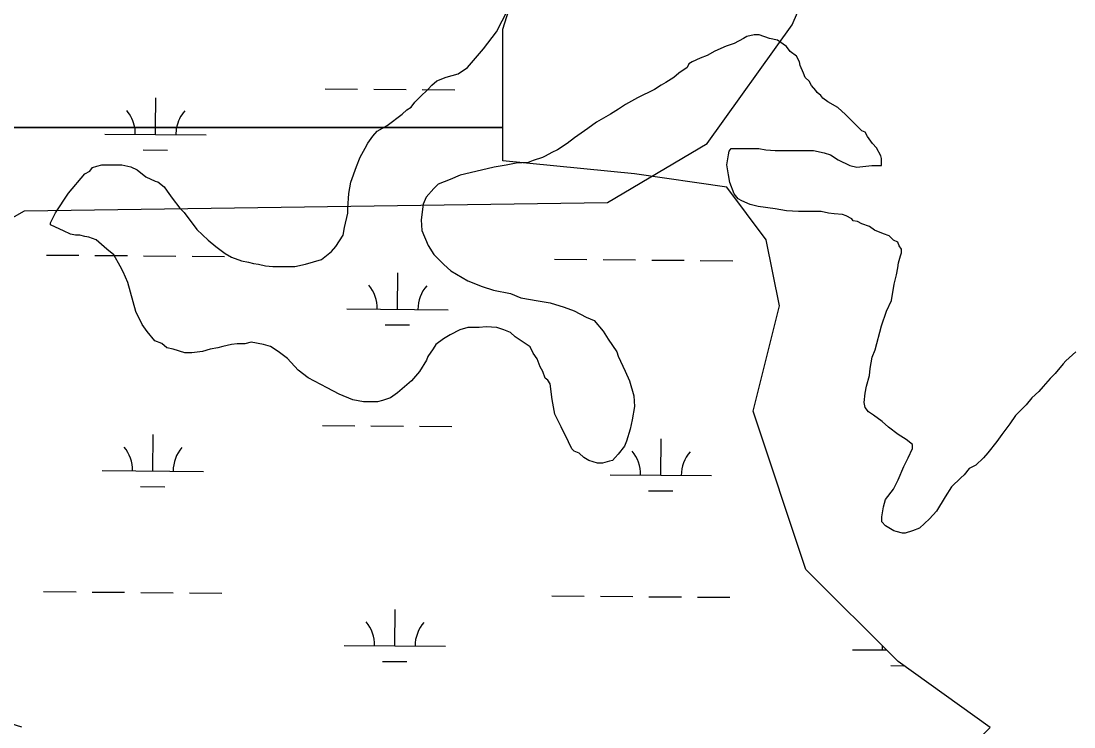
# Model space of a CAD drawing. Extents: x 3271442 to 3309282, y 752266 to 777610.
# Drawn here: x 3304959 to 3305999, y 769057 to 769755 of the extents above; entities that cross this region are included whole.
import ezdxf

# ---------------------------------------------------------------- set-up
doc = ezdxf.new("R2010")
doc.units = 0
for name, color, linetype in [('V-SITE-VEGE', 7, 'Continuous'), ('V-TOPO-SHOR', 7, 'Continuous'), ('V-WETL-SWMP', 7, 'Continuous')]:
    doc.layers.add(name, color=color, linetype=linetype)

msp = doc.modelspace()

# ---------------------------------------------------------------- linework, layer by layer
at = {"layer": 'V-SITE-VEGE'}
for p, q in [((3305428.6, 769743.9), (3305445.4, 769776.9)), ((3305415.9, 769727.1), (3305428.6, 769743.9)), ((3305676, 769739.5), (3305672.5, 769737.4)), ((3305683, 769740.9), (3305676, 769739.5)), ((3305687.9, 769740.9), (3305683, 769740.9)), ((3305698.4, 769737.3), (3305687.9, 769740.9)), ((3305655.6, 769729.7), (3305644.4, 769724.8)), ((3305663.3, 769732.5), (3305655.6, 769729.7)), ((3305672.5, 769737.4), (3305663.3, 769732.5)), ((3305706.1, 769735.9), (3305698.4, 769737.3)), ((3305715.2, 769729.6), (3305706.1, 769735.9)), ((3305718.7, 769724.7), (3305715.2, 769729.6)), ((3305399.8, 769708.9), (3305415.9, 769727.1)), ((3305629.7, 769717.8), (3305622, 769714.3)), ((3305636.7, 769720.6), (3305629.7, 769717.8)), ((3305644.4, 769724.8), (3305636.7, 769720.6)), ((3305725, 769719.8), (3305718.7, 769724.7)), ((3305727.8, 769714.2), (3305725, 769719.8)), ((3305390.7, 769702.6), (3305399.8, 769708.9)), ((3305617.1, 769708.7), (3305608.6, 769703.1)), ((3305618.5, 769712.2), (3305617.1, 769708.7)), ((3305622, 769714.3), (3305618.5, 769712.2)), ((3305728.5, 769710.7), (3305727.8, 769714.2)), ((3305732, 769703), (3305728.5, 769710.7)), ((3305369.6, 769695.6), (3305378.8, 769699.1)), ((3305378.8, 769699.1), (3305390.7, 769702.6)), ((3305603.7, 769698.9), (3305596, 769694)), ((3305608.6, 769703.1), (3305603.7, 769698.9)), ((3305733.4, 769698.8), (3305732, 769703)), ((3305737.6, 769695.3), (3305733.4, 769698.8)), ((3305352.8, 769679.5), (3305361.2, 769687.2)), ((3305361.2, 769687.2), (3305364.7, 769691.4)), ((3305364.7, 769691.4), (3305369.6, 769695.6)), ((3305584.8, 769687), (3305568, 769678.6)), ((3305591.1, 769691.2), (3305584.8, 769687)), ((3305596, 769694), (3305591.1, 769691.2)), ((3305739.7, 769691), (3305737.6, 769695.3)), ((3305743.9, 769686.1), (3305739.7, 769691)), ((3305745.3, 769684), (3305743.9, 769686.1)), ((3305347.9, 769674.6), (3305352.8, 769679.5)), ((3305568, 769678.6), (3305556.1, 769672.3)), ((3305748.8, 769681.2), (3305745.3, 769684)), ((3305750.9, 769678.4), (3305748.8, 769681.2)), ((3305755.8, 769674.9), (3305750.9, 769678.4)), ((3305335.3, 769662.7), (3305340.2, 769666.9)), ((3305340.2, 769666.9), (3305344.4, 769669.7)), ((3305344.4, 769669.7), (3305347.9, 769674.6)), ((3305549, 769667.4), (3305541.3, 769662.5)), ((3305556.1, 769672.3), (3305549, 769667.4)), ((3305765.6, 769669.3), (3305755.8, 769674.9)), ((3305773.3, 769662.3), (3305765.6, 769669.3)), ((3305320.5, 769651.5), (3305335.3, 769662.7)), ((3305527.3, 769654.8), (3305518.9, 769648.5)), ((3305541.3, 769662.5), (3305527.3, 769654.8)), ((3305784.5, 769651), (3305773.3, 769662.3)), ((3305306.5, 769641), (3305310.7, 769645.9)), ((3305310.7, 769645.9), (3305320.5, 769651.5)), ((3305518.9, 769648.5), (3305505.6, 769639.4)), ((3305789.4, 769646.1), (3305784.5, 769651)), ((3305792.9, 769644.7), (3305789.4, 769646.1)), ((3305795, 769640.5), (3305792.9, 769644.7)), ((3305298.8, 769629.1), (3305301.6, 769634)), ((3305301.6, 769634), (3305306.5, 769641)), ((3305505.6, 769639.4), (3305498.5, 769633.8)), ((3305799.9, 769633.5), (3305795, 769640.5)), ((3305293.9, 769620), (3305298.8, 769629.1)), ((3305483.1, 769624.7), (3305476.8, 769621.2)), ((3305488.7, 769627.5), (3305483.1, 769624.7)), ((3305498.5, 769633.8), (3305488.7, 769627.5)), ((3305657.6, 769622.4), (3305658.3, 769625.9)), ((3305658.3, 769625.9), (3305660.4, 769628.7)), ((3305660.4, 769628.7), (3305662.5, 769628.7)), ((3305662.5, 769628.7), (3305687.8, 769628.7)), ((3305687.8, 769628.7), (3305694.8, 769627.3)), ((3305694.8, 769627.3), (3305703.9, 769626.6)), ((3305703.9, 769626.6), (3305741.7, 769626.6)), ((3305741.7, 769626.6), (3305752.2, 769624.4)), ((3305752.2, 769624.4), (3305758.5, 769622.3)), ((3305804.1, 769629.3), (3305799.9, 769633.5)), ((3305808.3, 769621.6), (3305804.1, 769629.3)), ((3305290.4, 769610.9), (3305293.9, 769620)), ((3305448.1, 769614.3), (3305438.2, 769612.2)), ((3305460, 769614.9), (3305448.1, 769614.3)), ((3305464.9, 769617), (3305460, 769614.9)), ((3305474, 769619.8), (3305464.9, 769617)), ((3305476.8, 769621.2), (3305474, 769619.8)), ((3305656.2, 769612.6), (3305657.6, 769622.4)), ((3305758.5, 769622.3), (3305766.2, 769617.4)), ((3305766.2, 769617.4), (3305777.5, 769611.8)), ((3305809, 769618.8), (3305808.3, 769621.6)), ((3305809, 769611.8), (3305809, 769618.8)), ((3305005.8, 769584.6), (3305021.9, 769603.5)), ((3305021.9, 769603.5), (3305026.8, 769606.3)), ((3305026.8, 769606.3), (3305029.6, 769609.8)), ((3305029.6, 769609.8), (3305033.8, 769611.2)), ((3305033.8, 769611.2), (3305038.8, 769612.6)), ((3305038.8, 769612.6), (3305058.4, 769612.6)), ((3305058.4, 769612.6), (3305067.5, 769610.5)), ((3305067.5, 769610.5), (3305073.8, 769607.6)), ((3305073.8, 769607.6), (3305082.2, 769600.6)), ((3305284.7, 769595.5), (3305290.4, 769610.9)), ((3305413.7, 769607.3), (3305392.7, 769602.4)), ((3305426.3, 769610.1), (3305413.7, 769607.3)), ((3305438.2, 769612.2), (3305426.3, 769610.1)), ((3305657.6, 769602.8), (3305656.2, 769612.6)), ((3305659, 769595.1), (3305657.6, 769602.8)), ((3305777.5, 769611.8), (3305784.5, 769610.4)), ((3305784.5, 769610.4), (3305799.2, 769611.8)), ((3305799.2, 769611.8), (3305809, 769611.8)), ((3305082.2, 769600.6), (3305091.3, 769596.4)), ((3305091.3, 769596.4), (3305094.1, 769595.7)), ((3305094.1, 769595.7), (3305100.4, 769590.8)), ((3305282.6, 769584.3), (3305284.7, 769595.5)), ((3305370.9, 769593.3), (3305366.7, 769589.1)), ((3305382.9, 769598.2), (3305370.9, 769593.3)), ((3305392.7, 769602.4), (3305382.9, 769598.2)), ((3305663.2, 769583.9), (3305659, 769595.1)), ((3304993.1, 769565), (3305005.8, 769584.6)), ((3305100.4, 769590.8), (3305103.2, 769586.6)), ((3305103.2, 769586.6), (3305108.1, 769579.6)), ((3305281.9, 769569.6), (3305282.6, 769584.3)), ((3305366.7, 769589.1), (3305359, 769580.7)), ((3305667.4, 769579), (3305663.2, 769583.9)), ((3305108.1, 769579.6), (3305115.8, 769569.8)), ((3305356.2, 769573.7), (3305354.1, 769558.3)), ((3305359, 769580.7), (3305356.2, 769573.7)), ((3305670.9, 769576.9), (3305667.4, 769579)), ((3305679.3, 769573.4), (3305670.9, 769576.9)), ((3305687, 769571.3), (3305679.3, 769573.4)), ((3304988.2, 769555.2), (3304993.1, 769565)), ((3305115.8, 769569.8), (3305120, 769565.5)), ((3305120, 769565.5), (3305132.6, 769548.7)), ((3305278.4, 769550.7), (3305281.9, 769564.7)), ((3305281.9, 769564.7), (3305281.9, 769569.6)), ((3305703.8, 769569.1), (3305687, 769571.3)), ((3305715, 769567), (3305703.8, 769569.1)), ((3305726.9, 769566.3), (3305715, 769567)), ((3305749.4, 769566.3), (3305726.9, 769566.3)), ((3305756.4, 769564.9), (3305749.4, 769566.3)), ((3305762, 769564.2), (3305756.4, 769564.9)), ((3305770.4, 769563.5), (3305762, 769564.2)), ((3305773.9, 769562.1), (3305770.4, 769563.5)), ((3305779.5, 769559.2), (3305773.9, 769562.1)), ((3304988.2, 769553.1), (3304988.2, 769555.2)), ((3304993.1, 769551), (3304988.2, 769553.1)), ((3305000.8, 769547.4), (3304993.1, 769551)), ((3305354.1, 769558.3), (3305354.8, 769547.8)), ((3305780.9, 769557.1), (3305779.5, 769559.2)), ((3305785.1, 769556.4), (3305780.9, 769557.1)), ((3305789.3, 769554.3), (3305785.1, 769556.4)), ((3305797, 769551.5), (3305789.3, 769554.3)), ((3305801.9, 769548), (3305797, 769551.5)), ((3305007.8, 769543.9), (3305000.8, 769547.4)), ((3305012.7, 769543.2), (3305007.8, 769543.9)), ((3305017, 769543.2), (3305012.7, 769543.2)), ((3305021.9, 769541.8), (3305017, 769543.2)), ((3305026.1, 769541.1), (3305021.9, 769541.8)), ((3305033.1, 769538.3), (3305026.1, 769541.1)), ((3305132.6, 769548.7), (3305143.8, 769538.2)), ((3305269.9, 769531.7), (3305277, 769543)), ((3305277, 769543), (3305278.4, 769550.7)), ((3305354.8, 769547.8), (3305361.1, 769533)), ((3305811, 769544.5), (3305801.9, 769548)), ((3305816.6, 769542.4), (3305811, 769544.5)), ((3305820.8, 769538.2), (3305816.6, 769542.4)), ((3305043.6, 769529.2), (3305033.1, 769538.3)), ((3305143.8, 769538.2), (3305151.5, 769531.9)), ((3305151.5, 769531.9), (3305160.6, 769524.9)), ((3305265.7, 769526.8), (3305269.9, 769531.7)), ((3305361.1, 769533), (3305366.7, 769523.9)), ((3305825, 769536.1), (3305820.8, 769538.2)), ((3305826.4, 769532.6), (3305825, 769536.1)), ((3305828.5, 769529.1), (3305826.4, 769532.6)), ((3305050.6, 769523.6), (3305043.6, 769529.2)), ((3305056.9, 769512.3), (3305050.6, 769523.6)), ((3305160.6, 769524.9), (3305166.9, 769521.3)), ((3305166.9, 769521.3), (3305176.7, 769517.8)), ((3305255.9, 769519.1), (3305265.7, 769526.8)), ((3305366.7, 769523.9), (3305376.5, 769514.1)), ((3305825.7, 769515.7), (3305827.8, 769522.7)), ((3305827.8, 769522.7), (3305828.5, 769525.5)), ((3305828.5, 769525.5), (3305828.5, 769529.1)), ((3305059.7, 769506.7), (3305056.9, 769512.3)), ((3305176.7, 769517.8), (3305183.7, 769516.4)), ((3305183.7, 769516.4), (3305188.6, 769515)), ((3305188.6, 769515), (3305193.5, 769514.3)), ((3305193.5, 769514.3), (3305200.5, 769512.9)), ((3305200.5, 769512.9), (3305207.6, 769512.2)), ((3305207.6, 769512.2), (3305229.3, 769512.2)), ((3305229.3, 769512.2), (3305239.8, 769514.3)), ((3305239.8, 769514.3), (3305255.9, 769519.1)), ((3305376.5, 769514.1), (3305383.5, 769507.8)), ((3305823.6, 769503.8), (3305825, 769510.8)), ((3305825, 769510.8), (3305825.7, 769515.7)), ((3305064.6, 769496.2), (3305059.7, 769506.7)), ((3305383.5, 769507.8), (3305400.3, 769498)), ((3305821.5, 769494.7), (3305823.6, 769503.8)), ((3305072.2, 769467.5), (3305064.6, 769496.2)), ((3305400.3, 769498), (3305414.3, 769492.3)), ((3305414.3, 769492.3), (3305425.5, 769488.8)), ((3305425.5, 769488.8), (3305442.3, 769485.3)), ((3305818.7, 769478.6), (3305821.5, 769494.7)), ((3305442.3, 769485.3), (3305452.8, 769481.1)), ((3305452.8, 769481.1), (3305469.6, 769478.3)), ((3305469.6, 769478.3), (3305481.6, 769476.2)), ((3305813.7, 769468.1), (3305818.7, 769478.6)), ((3305078.5, 769454.9), (3305072.2, 769467.5)), ((3305481.6, 769476.2), (3305495.6, 769471.9)), ((3305495.6, 769471.9), (3305505.4, 769468.4)), ((3305505.4, 769468.4), (3305517.3, 769462.1)), ((3305808.8, 769453.4), (3305813.7, 769468.1)), ((3305517.3, 769462.1), (3305525, 769458.6)), ((3305525, 769458.6), (3305534.1, 769448.1)), ((3305083.4, 769447.8), (3305078.5, 769454.9)), ((3305091.1, 769438.7), (3305083.4, 769447.8)), ((3305392.5, 769449.6), (3305382.7, 769444.7)), ((3305400.2, 769451.7), (3305392.5, 769449.6)), ((3305411.4, 769451.7), (3305400.2, 769451.7)), ((3305418.4, 769452.4), (3305411.4, 769451.7)), ((3305429, 769451.7), (3305418.4, 769452.4)), ((3305436, 769449.6), (3305429, 769451.7)), ((3305442.3, 769446.8), (3305436, 769449.6)), ((3305447.2, 769442.5), (3305442.3, 769446.8)), ((3305534.1, 769448.1), (3305539, 769440.3)), ((3305802.5, 769429.6), (3305808.8, 769453.4)), ((3305098.1, 769435.9), (3305091.1, 769438.7)), ((3305186.4, 769437.2), (3305180.1, 769435.8)), ((3305198.4, 769435.1), (3305186.4, 769437.2)), ((3305376.4, 769440.5), (3305368.7, 769434.9)), ((3305382.7, 769444.7), (3305376.4, 769440.5)), ((3305461.9, 769432.7), (3305447.2, 769442.5)), ((3305539, 769440.3), (3305547.4, 769427.7)), ((3305103, 769431.7), (3305098.1, 769435.9)), ((3305109.3, 769430.3), (3305103, 769431.7)), ((3305120.6, 769426.8), (3305109.3, 769430.3)), ((3305127.6, 769426.8), (3305120.6, 769426.8)), ((3305138.1, 769428.2), (3305127.6, 769426.8)), ((3305145.8, 769430.3), (3305138.1, 769428.2)), ((3305153.5, 769431.6), (3305145.8, 769430.3)), ((3305158.4, 769433), (3305153.5, 769431.6)), ((3305166.8, 769435.1), (3305158.4, 769433)), ((3305172.4, 769435.8), (3305166.8, 769435.1)), ((3305180.1, 769435.8), (3305172.4, 769435.8)), ((3305205.4, 769433), (3305198.4, 769435.1)), ((3305213.1, 769428.1), (3305205.4, 769433)), ((3305222.2, 769421.1), (3305213.1, 769428.1)), ((3305365.9, 769430.7), (3305360.9, 769423)), ((3305368.7, 769434.9), (3305365.9, 769430.7)), ((3305464.7, 769426.4), (3305461.9, 769432.7)), ((3305468.9, 769420.8), (3305464.7, 769426.4)), ((3305547.4, 769427.7), (3305548.8, 769423.5)), ((3305799.7, 769422.6), (3305802.5, 769429.6)), ((3306000.8, 769427.9), (3305991, 769418.8)), ((3305232.7, 769409.8), (3305222.2, 769421.1)), ((3305359.5, 769419.5), (3305352.5, 769408.3)), ((3305360.9, 769423), (3305359.5, 769419.5)), ((3305471.7, 769413.1), (3305468.9, 769420.8)), ((3305548.8, 769423.5), (3305555.8, 769408.8)), ((3305797.6, 769411.3), (3305799.7, 769422.6)), ((3305988.2, 769416), (3305980.5, 769406.2)), ((3305991, 769418.8), (3305988.2, 769416)), ((3305242.5, 769402.1), (3305232.7, 769409.8)), ((3305352.5, 769408.3), (3305344.8, 769399.2)), ((3305474.5, 769408.2), (3305471.7, 769413.1)), ((3305476.6, 769401.9), (3305474.5, 769408.2)), ((3305555.8, 769408.8), (3305560, 769399)), ((3305796.9, 769404.3), (3305797.6, 769411.3)), ((3305980.5, 769406.2), (3305975.6, 769401.3)), ((3305261.4, 769392.3), (3305242.5, 769402.1)), ((3305344.8, 769399.2), (3305330.8, 769387.3)), ((3305479.4, 769399.8), (3305476.6, 769401.9)), ((3305481.5, 769396.3), (3305479.4, 769399.8)), ((3305483.6, 769380.8), (3305481.5, 769396.3)), ((3305560, 769399), (3305564.2, 769384.3)), ((3305794, 769393.8), (3305796.9, 769404.3)), ((3305975.6, 769401.3), (3305968.6, 769393.6)), ((3305273.3, 769386), (3305261.4, 769392.3)), ((3305286.6, 769380.3), (3305273.3, 769386)), ((3305330.8, 769387.3), (3305323.8, 769382.4)), ((3305791.9, 769377.7), (3305792.6, 769386.8)), ((3305792.6, 769386.8), (3305794, 769393.8)), ((3305964.3, 769388.7), (3305957.3, 769382.4)), ((3305968.6, 769393.6), (3305964.3, 769388.7)), ((3305297.1, 769378.2), (3305286.6, 769380.3)), ((3305311.1, 769378.2), (3305297.1, 769378.2)), ((3305316, 769379.6), (3305311.1, 769378.2)), ((3305323.8, 769382.4), (3305316, 769379.6)), ((3305486.3, 769366.1), (3305483.6, 769380.8)), ((3305564.2, 769384.3), (3305564.8, 769373.7)), ((3305792.6, 769372.8), (3305791.9, 769377.7)), ((3305951.7, 769375.4), (3305941.2, 769364.9)), ((3305957.3, 769382.4), (3305951.7, 769375.4)), ((3305492.6, 769353.5), (3305486.3, 769366.1)), ((3305564.8, 769373.7), (3305562.7, 769360.4)), ((3305796.1, 769368.6), (3305792.6, 769372.8)), ((3305801, 769365.1), (3305796.1, 769368.6)), ((3305809.4, 769358.8), (3305801, 769365.1)), ((3305941.2, 769364.9), (3305935.6, 769356.5)), ((3305499.6, 769338.8), (3305492.6, 769353.5)), ((3305562.7, 769360.4), (3305560.6, 769351.3)), ((3305815.7, 769353.2), (3305809.4, 769358.8)), ((3305825.5, 769346.1), (3305815.7, 769353.2)), ((3305935.6, 769356.5), (3305927.9, 769346)), ((3305560.6, 769351.3), (3305557.1, 769339.4)), ((3305833.2, 769341.2), (3305825.5, 769346.1)), ((3305927.9, 769346), (3305922.9, 769339)), ((3305503.1, 769331.8), (3305499.6, 769338.8)), ((3305555, 769334.5), (3305548.7, 769326.8)), ((3305557.1, 769339.4), (3305555, 769334.5)), ((3305839.5, 769336.3), (3305833.2, 769341.2)), ((3305839.5, 769332.1), (3305839.5, 769336.3)), ((3305922.9, 769339), (3305913.8, 769327.8)), ((3305505.2, 769329.6), (3305503.1, 769331.8)), ((3305510.1, 769327.5), (3305505.2, 769329.6)), ((3305515, 769323.3), (3305510.1, 769327.5)), ((3305519.9, 769320.5), (3305515, 769323.3)), ((3305545.9, 769323.3), (3305543.1, 769320.5)), ((3305548.7, 769326.8), (3305545.9, 769323.3)), ((3305831.1, 769314.6), (3305835.3, 769323)), ((3305835.3, 769323), (3305839.5, 769332.1)), ((3305909.6, 769322.9), (3305901.9, 769315.9)), ((3305913.8, 769327.8), (3305909.6, 769322.9)), ((3305528.3, 769317.7), (3305519.9, 769320.5)), ((3305533.2, 769317.7), (3305528.3, 769317.7)), ((3305540.3, 769319.8), (3305533.2, 769317.7)), ((3305543.1, 769320.5), (3305540.3, 769319.8)), ((3305825.5, 769301.3), (3305831.1, 769314.6)), ((3305895.6, 769312.4), (3305890.7, 769306.1)), ((3305901.9, 769315.9), (3305895.6, 769312.4)), ((3305820.6, 769292.2), (3305825.5, 769301.3)), ((3305887.2, 769303.3), (3305878, 769294.2)), ((3305890.7, 769306.1), (3305887.2, 769303.3)), ((3305812.9, 769281.7), (3305820.6, 769292.2)), ((3305878, 769294.2), (3305871.7, 769284.4)), ((3305810.7, 769274.7), (3305812.9, 769281.7)), ((3305871.7, 769284.4), (3305863.3, 769270.4)), ((3305809.3, 769264.8), (3305810.7, 769274.7)), ((3305863.3, 769270.4), (3305856.3, 769262.7)), ((3305809.3, 769259.9), (3305809.3, 769264.8)), ((3305812.8, 769255.7), (3305809.3, 769259.9)), ((3305856.3, 769262.7), (3305846.5, 769253.6)), ((3305821.2, 769250.8), (3305812.8, 769255.7)), ((3305823.3, 769250.1), (3305821.2, 769250.8)), ((3305829.6, 769248.7), (3305823.3, 769250.1)), ((3305839.4, 769250.8), (3305832.4, 769248.7)), ((3305846.5, 769253.6), (3305839.4, 769250.8)), ((3305832.4, 769248.7), (3305829.6, 769248.7)), ((3304948.9, 769060.6), (3304959.4, 769057.1))]:
    msp.add_line(p, q, dxfattribs=at)
at = {"layer": 'V-TOPO-SHOR'}
msp.add_lwpolyline([(3301912.4, 768825.1), (3302229.2, 768883.5), (3302579.5, 769000.3), (3302997.1, 769017.2), (3303695.4, 769200.1), (3304055.3, 769366.8), (3304403.3, 769425.3), (3304530.5, 769483.6), (3304830.5, 769492.2), (3304962.4, 769567.2), (3305538.4, 769575.2), (3305636.8, 769633.5), (3305720.7, 769750.8), (3305922, 770217.2), (3306137.9, 770292.2), (3306245.8, 770392.2), (3306353.7, 770575.4), (3306603.2, 770775.4)], dxfattribs=at)
at = {"layer": 'V-WETL-SWMP'}
for p, q in [((3305434.9, 769746.7), (3305499.9, 769955)), ((3305434.9, 769649.4), (3305434.9, 769746.7)), ((3305259.3, 769687.7), (3305291.3, 769687.4)), ((3305307.3, 769687.3), (3305339.3, 769687)), ((3305355.3, 769686.9), (3305387.3, 769686.6)), ((3305091.9, 769649.4), (3305092.2, 769678.6)), ((3304756.4, 769649.4), (3305434.9, 769649.4)), ((3305091.9, 769642.6), (3305091.9, 769649.4)), ((3305041.9, 769643), (3305141.9, 769642.2)), ((3305079.7, 769627.3), (3305103.7, 769627.1)), ((3304984, 769523.4), (3305016, 769523.2)), ((3305032, 769523), (3305064, 769522.8)), ((3305080, 769522.6), (3305112, 769522.4)), ((3305128, 769522.2), (3305160, 769522)), ((3305485.9, 769519.3), (3305517.9, 769519)), ((3305533.9, 769518.9), (3305565.9, 769518.6)), ((3305581.9, 769518.5), (3305613.9, 769518.2)), ((3305629.9, 769518.1), (3305661.9, 769517.8)), ((3305330.9, 769469.8), (3305331.2, 769505.8)), ((3305280.9, 769470.2), (3305380.9, 769469.4)), ((3305318.8, 769454.5), (3305342.8, 769454.3)), ((3305256.6, 769355), (3305288.6, 769354.7)), ((3305304.6, 769354.6), (3305336.6, 769354.4)), ((3305352.6, 769354.2), (3305384.6, 769354)), ((3305089.1, 769310), (3305089.4, 769346)), ((3305591, 769305.8), (3305591.3, 769341.8)), ((3305039.1, 769310.4), (3305139.1, 769309.5)), ((3305541, 769306.2), (3305641, 769305.4)), ((3305077, 769294.6), (3305101, 769294.4)), ((3305578.9, 769290.5), (3305602.9, 769290.3)), ((3304981.3, 769190.8), (3305013.3, 769190.5)), ((3305029.3, 769190.4), (3305061.3, 769190.1)), ((3305077.3, 769190), (3305109.3, 769189.7)), ((3305125.3, 769189.6), (3305157.3, 769189.3)), ((3305483.2, 769186.6), (3305515.2, 769186.4)), ((3305531.2, 769186.2), (3305563.2, 769186)), ((3305579.2, 769185.8), (3305611.2, 769185.6)), ((3305627.2, 769185.4), (3305659.2, 769185.2)), ((3305328.2, 769137.2), (3305328.5, 769173.2)), ((3305278.2, 769137.6), (3305378.2, 769136.8)), ((3305780.1, 769133.4), (3305813.8, 769133.2)), ((3305316.1, 769121.8), (3305340.1, 769121.6)), ((3305818, 769117.7), (3305831, 769117.6))]:
    msp.add_line(p, q, dxfattribs=at)
msp.add_lwpolyline([(3305669.1, 767897.8), (3305630.1, 767949.9), (3305578, 768132.2), (3305591, 768379.5), (3305565, 768522.8), (3305526, 768731.1), (3305604, 768835.3), (3305708.1, 768939.4), (3305838.2, 768978.5), (3305916.3, 769056.6), (3305825.2, 769121.7), (3305734.1, 769212.8), (3305682.1, 769369.1), (3305708.1, 769473.2), (3305695.1, 769538.3), (3305656.1, 769590.4), (3305565, 769603.5), (3305434.9, 769616.5), (3305434.9, 769649.4), (3304756.4, 769649.4)], dxfattribs=at)
for centre, start, end in [((3305036.6, 769643.5), 9.5661, 40.2999), ((3305147.1, 769642.6), 138.7563, 168.9301), ((3305036.6, 769643.5), 358.7563, 9.5676), ((3305147.1, 769642.6), 168.9284, 180.2999), ((3305275.7, 769470.8), 358.7563, 40.2999), ((3305386.2, 769469.9), 138.7563, 180.2999), ((3305033.9, 769310.9), 358.7563, 40.2999), ((3305144.4, 769310), 138.7563, 180.2999), ((3305535.8, 769306.8), 358.7563, 40.2999), ((3305646.3, 769305.8), 138.7563, 180.2999), ((3305273, 769138.1), 358.7563, 40.2999), ((3305383.4, 769137.2), 138.7563, 180.2999), ((3305774.8, 769134), 358.7563, 4.9003)]:
    msp.add_arc(centre, 35.2, start, end, dxfattribs=at)

doc.saveas('drawing.dxf')
